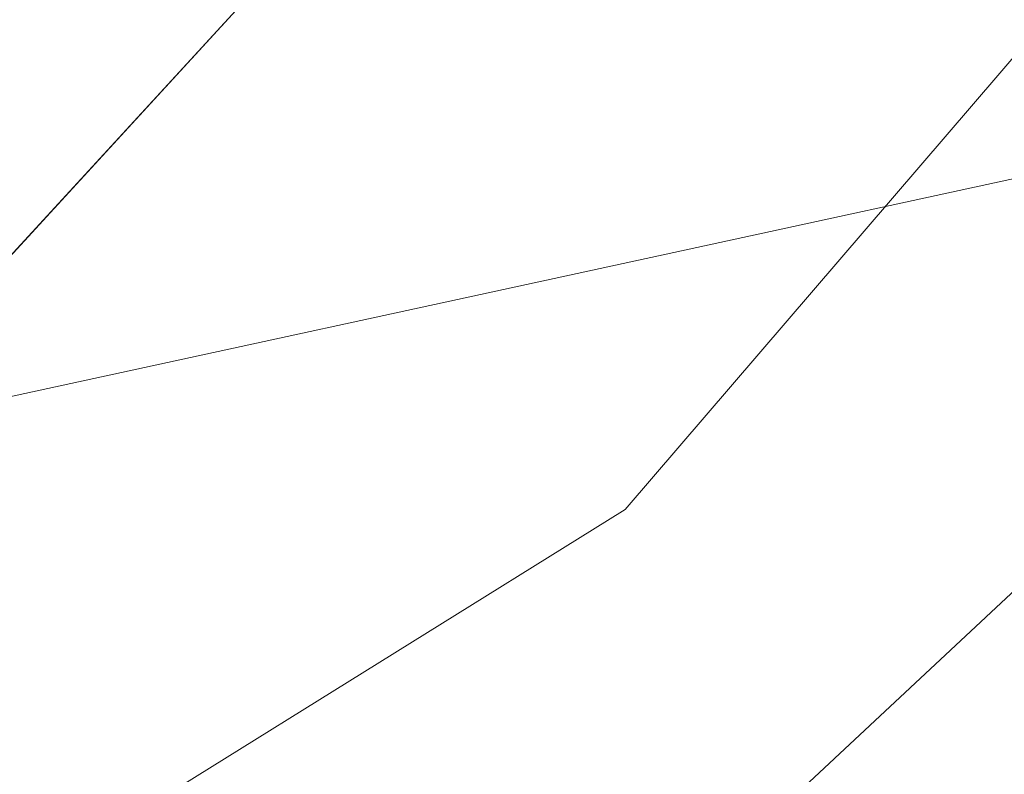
# Model space of a CAD drawing. Header units: metres. Extents: x 163628 to 167855, y 402678 to 405435.
# Tile 712 of 1056: x 165675.938 to 165676.376, y 404062.484 to 404062.82. Entities that reach past the tile are written whole.
import ezdxf

# ---------------------------------------------------------------- set-up
doc = ezdxf.new("R2010")
doc.units = ezdxf.units.M
doc.layers.get('0').update_dxf_attribs({"lineweight": 25})
for name, color, linetype, lineweight in [('X-CA190022.004-UO-BGT_Ondergrond$0$GE_203_VGOHaag_Lijn_GEM', 253, 'X-CA190022.004-UO-BGT_Ondergrond$0$Heg', 9), ('X-CA190022.004-UO-BGT_Ondergrond$0$GE_314_WGDRijbaanLokaleweg_Vlak_GEM', 253, 'Continuous', 9), ('X-CA190022.004-UO-BGT_Ondergrond$0$GE_367_OWGBerm_groenvoorziening_grasenk_GEM', 253, 'Continuous', 9), ('X-CA190022.004-UO-BGT_Ondergrond$0$GE_401_OTDErf_Vlak_GEM', 253, 'Continuous', 9), ('X-CA190022.004-UO-DTM inmeting$0$B-WE-IE-TERREINAFSCHEIDING_NATUURLIJK_HAAG MET RASTER-G', 246, 'X-CA190022.004-UO-DTM inmeting$0$IE-TERREINAFSCHEIDING-NATUURLIJK-HAAGRASTER', 0)]:
    doc.layers.add(name, color=color, linetype=linetype, lineweight=lineweight)
doc.layers.add('X-CA190022.004-UO-DTM inmeting$0$X-XX-AL-MEETPUNT-S', color=246, linetype='Continuous', lineweight=0, plot=False)
for name, color, linetype, lineweight, transparency in [('X-CA190022.004-UO-KL_Wenstracé_v0.3$0$N-WE-KL-TRACE_WENSTRACE-G 1.5m', 24, 'Continuous', 35, 0.6), ('X-CA190022.004-UO-KLIC$0$B-OI-KL-DATA_REGGEFIBER OPERATOR B.V._0000579733_VECT_19O042616-G', 42, 'X-CA190022.004-UO-KLIC$0$1-200 REGGEFIBER', 0, 0.25), ('X-CA190022.004-UO-KLIC$0$B-OI-KL-WATER_BW_0000551269_VECT_19O042616-G', 42, 'X-CA190022.004-UO-KLIC$0$1-200 WATERLEIDING', 0, 0.25)]:
    doc.layers.add(name, color=color, linetype=linetype, lineweight=lineweight, transparency=transparency)
doc.styles.add('X-CA190022.004-UO-KLIC$0$NLCS-ISO', font='NLCS-ISO.ttf')
doc.linetypes.add('X-CA190022.004-UO-BGT_Ondergrond$0$Heg', pattern='A,5,-1.5,[2,dgnlstyle-meierijstad.shx,S=0.007937,R=45,X=0,Y=0],-1.5', length=8)
doc.linetypes.add('X-CA190022.004-UO-DTM inmeting$0$IE-TERREINAFSCHEIDING-NATUURLIJK-HAAGRASTER', pattern='A,7,-1.5,[67,NLCS.SHX,S=0.75,R=45,X=0,Y=0],-1.5,7,-1.5,[67,NLCS.SHX,S=0.75,R=0,X=0,Y=0],-1.5', length=20)
doc.linetypes.add('X-CA190022.004-UO-KLIC$0$1-200 REGGEFIBER', pattern='A,1.5,-0.6,["REGGEFIBER",X-CA190022.004-UO-KLIC$0$NLCS-ISO,S=0.24,R=0,X=-0.5,Y=-0.12],-0.65', length=2.75)
doc.linetypes.add('X-CA190022.004-UO-KLIC$0$1-200 WATERLEIDING', pattern='A,1.5,-0.6,["WATER",X-CA190022.004-UO-KLIC$0$NLCS-ISO,S=0.24,R=0,X=-0.5,Y=-0.12],-0.65', length=2.75)

# ---------------------------------------------------------------- blocks, each defined once
blk = doc.blocks.new('X-CA190022.004-UO-DTM inmeting$0$punt')
at = {"color": 0, "lineweight": -2}
blk.add_line((0, 0), (0, 0), dxfattribs=at)

msp = doc.modelspace()

# ---------------------------------------------------------------- linework, layer by layer
at = {"layer": 'X-CA190022.004-UO-BGT_Ondergrond$0$GE_203_VGOHaag_Lijn_GEM'}
msp.add_line((165675.49, 404062.232), (165678.625, 404065.645), dxfattribs=at)
at = {"layer": 'X-CA190022.004-UO-BGT_Ondergrond$0$GE_314_WGDRijbaanLokaleweg_Vlak_GEM', "extrusion": (0, 0, -1)}
msp.add_arc((-165627.92041, 404108.72456), 72.11001, 211.3846885, 240.3008563, dxfattribs=at)
at = {"layer": 'X-CA190022.004-UO-BGT_Ondergrond$0$GE_314_WGDRijbaanLokaleweg_Vlak_GEM'}
msp.add_arc((165623.99905, 404115.44948), 75.77967, 311.0451111, 322.4973867, dxfattribs=at)
at = {"layer": 'X-CA190022.004-UO-BGT_Ondergrond$0$GE_367_OWGBerm_groenvoorziening_grasenk_GEM', "flags": 128}
msp.add_lwpolyline([(165673.76, 404058.297), (165673.162, 404058.916), (165673.47, 404061.721), (165675.49, 404062.232), (165678.625, 404065.645), (165687.112, 404077.838), (165687.51, 404077.564), (165688.537, 404076.998), (165688.891, 404076.238), (165688.5, 404075.671)], dxfattribs=at)
at = {"layer": 'X-CA190022.004-UO-BGT_Ondergrond$0$GE_367_OWGBerm_groenvoorziening_grasenk_GEM'}
msp.add_arc((165627.92041, 404108.72456), 72.11001, 299.6991437, 328.6153115, dxfattribs=at)
at = {"layer": 'X-CA190022.004-UO-BGT_Ondergrond$0$GE_367_OWGBerm_groenvoorziening_grasenk_GEM', "extrusion": (0, 0, -1)}
msp.add_arc((-165623.99905, 404115.44948), 75.77967, 217.5026133, 228.9548889, dxfattribs=at)
at = {"layer": 'X-CA190022.004-UO-BGT_Ondergrond$0$GE_401_OTDErf_Vlak_GEM', "flags": 128}
msp.add_lwpolyline([(165635.179, 404146.297), (165637.57, 404146.318), (165641.584, 404147.558), (165647.324, 404146.126), (165656.801, 404140.148), (165663.93, 404135.385), (165673.338, 404128.988), (165683.152, 404122.466), (165691.368, 404116.357), (165696.473, 404112.562), (165706.407, 404105.135), (165698.15, 404093.343), (165697.473, 404092.383), (165696.151, 404090.507), (165692.497, 404085.324), (165690.571, 404082.473), (165689.927, 404081.692), (165689.57, 404081.743), (165686.77, 404078.073), (165687.112, 404077.838), (165678.625, 404065.645), (165675.49, 404062.232), (165673.47, 404061.721)], dxfattribs=at)
at = {"layer": 'X-CA190022.004-UO-DTM inmeting$0$B-WE-IE-TERREINAFSCHEIDING_NATUURLIJK_HAAG MET RASTER-G'}
for p, q in [((165679.001, 404065.857, 9.136), (165676.207, 404062.602, 9.226)), ((165676.207, 404062.602, 9.226), (165673.783, 404061.093, 9.268))]:
    msp.add_line(p, q, dxfattribs=at)
at = {"layer": 'X-CA190022.004-UO-KL_Wenstracé_v0.3$0$N-WE-KL-TRACE_WENSTRACE-G 1.5m', "lineweight": 18, "ltscale": 0.2, "const_width": 1.5}
msp.add_lwpolyline([(165576.11775, 404009.78617, 0.039739), (165596.16603, 404018.27493), (165667.34149, 404052.87532, 0.124118), (165678.24741, 404062.05122), (165690.19195, 404078.62901, -0.152208), (165708.4365, 404092.33628, -0.152208)], format="xyb", dxfattribs=at)
at = {"layer": 'X-CA190022.004-UO-KLIC$0$B-OI-KL-DATA_REGGEFIBER OPERATOR B.V._0000579733_VECT_19O042616-G', "flags": 128}
msp.add_lwpolyline([(165697.83333, 404092.16667), (165685.83333, 404075.16667), (165684.5, 404071.83333), (165683.5, 404070.5), (165681.5, 404067.5), (165679.16667, 404065.16667), (165674.16667, 404060.5)], dxfattribs=at)
at = {"layer": 'X-CA190022.004-UO-KLIC$0$B-OI-KL-WATER_BW_0000551269_VECT_19O042616-G', "flags": 128}
msp.add_lwpolyline([(165679.83333, 404063.5), (165672.16667, 404061.83333)], dxfattribs=at)

# ---------------------------------------------------------------- block references
at = {"layer": 'X-CA190022.004-UO-DTM inmeting$0$X-XX-AL-MEETPUNT-S', "linetype": 'ByBlock', "lineweight": -2}
msp.add_blockref('X-CA190022.004-UO-DTM inmeting$0$punt', (165676.207, 404062.602, 9.226), dxfattribs=at)

doc.saveas('drawing.dxf')
